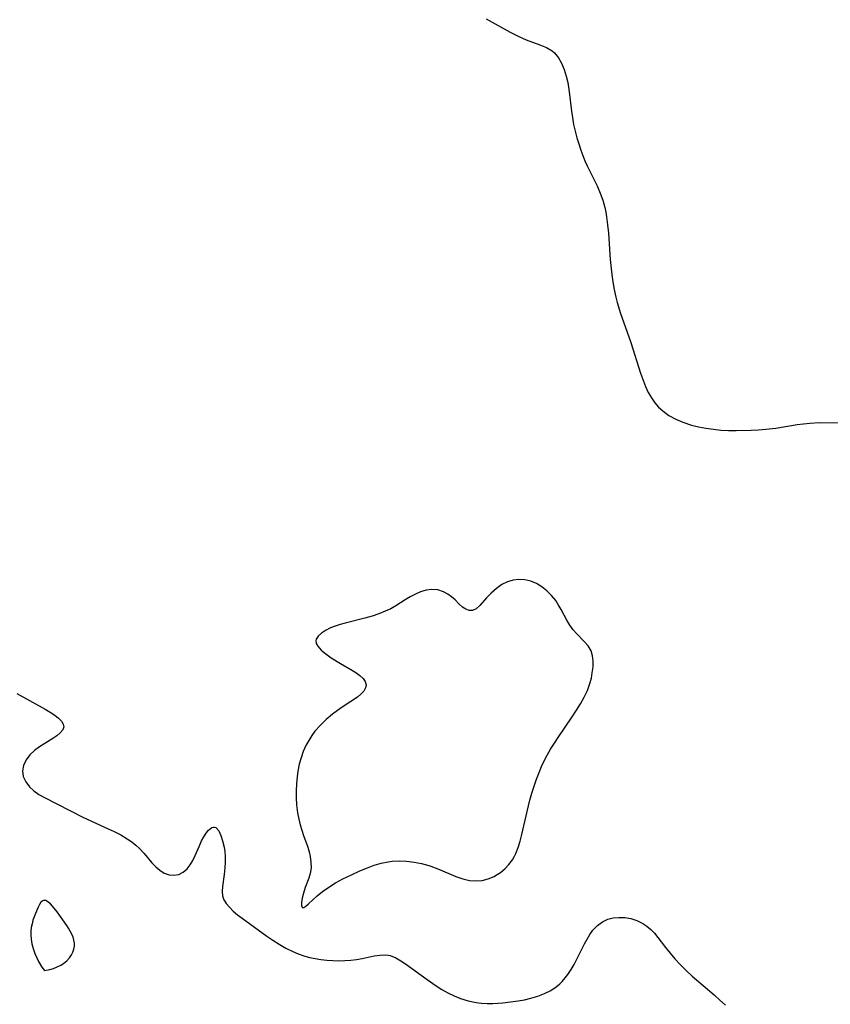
# Model space of a CAD drawing. Header units: metres. Extents: x 1073367 to 1082519, y 1569854 to 1574957.
# Tile 442 of 656: x 1077493 to 1077681, y 1571899 to 1572128. Entities that reach past the tile are written whole.
import ezdxf

# ---------------------------------------------------------------- set-up
doc = ezdxf.new("R2010")
doc.units = ezdxf.units.M
doc.layers.add('CGG_CurvaNivelLidar_v1', color=253, linetype='Continuous', lineweight=30)

msp = doc.modelspace()

# ---------------------------------------------------------------- linework, layer by layer
at = {"layer": 'CGG_CurvaNivelLidar_v1'}
for p, q in [((1077601.0814, 1572128.2577, 69.5), (1077606.6207, 1572125.1548, 69.5)), ((1077606.6207, 1572125.1548, 69.5), (1077608.4883, 1572124.1881, 69.5)), ((1077608.4883, 1572124.1881, 69.5), (1077610.3485, 1572123.3828, 69.5)), ((1077610.3485, 1572123.3828, 69.5), (1077613.5663, 1572122.2272, 69.5)), ((1077613.5663, 1572122.2272, 69.5), (1077615.0518, 1572121.5907, 69.5)), ((1077615.0518, 1572121.5907, 69.5), (1077616.3769, 1572120.7808, 69.5)), ((1077616.3769, 1572120.7808, 69.5), (1077616.939, 1572120.2963, 69.5)), ((1077616.939, 1572120.2963, 69.5), (1077617.8559, 1572119.1949, 69.5)), ((1077617.8559, 1572119.1949, 69.5), (1077618.5966, 1572117.9063, 69.5)), ((1077618.5966, 1572117.9063, 69.5), (1077619.1944, 1572116.4758, 69.5)), ((1077619.1944, 1572116.4758, 69.5), (1077619.6722, 1572114.9391, 69.5)), ((1077619.6722, 1572114.9391, 69.5), (1077620.0218, 1572113.4493, 69.5)), ((1077620.0218, 1572113.4493, 69.5), (1077620.3922, 1572111.2755, 69.5)), ((1077620.3922, 1572111.2755, 69.5), (1077620.8967, 1572106.8121, 69.5)), ((1077620.8967, 1572106.8121, 69.5), (1077621.1035, 1572105.3146, 69.5)), ((1077621.1035, 1572105.3146, 69.5), (1077621.3947, 1572103.723, 69.5)), ((1077621.3947, 1572103.723, 69.5), (1077621.7407, 1572102.1707, 69.5)), ((1077621.7407, 1572102.1707, 69.5), (1077622.1388, 1572100.6282, 69.5)), ((1077622.1388, 1572100.6282, 69.5), (1077622.5627, 1572099.1768, 69.5)), ((1077622.5627, 1572099.1768, 69.5), (1077623.0339, 1572097.7424, 69.5)), ((1077623.0339, 1572097.7424, 69.5), (1077623.4932, 1572096.4924, 69.5)), ((1077623.4932, 1572096.4924, 69.5), (1077623.9938, 1572095.2627, 69.5)), ((1077623.9938, 1572095.2627, 69.5), (1077624.5372, 1572094.0568, 69.5)), ((1077624.5372, 1572094.0568, 69.5), (1077626.8463, 1572089.4441, 69.5)), ((1077626.8463, 1572089.4441, 69.5), (1077627.5862, 1572087.7306, 69.5)), ((1077627.5862, 1572087.7306, 69.5), (1077628.1655, 1572086.0941, 69.5)), ((1077628.1655, 1572086.0941, 69.5), (1077628.6274, 1572084.4181, 69.5)), ((1077628.6274, 1572084.4181, 69.5), (1077628.8631, 1572083.3012, 69.5)), ((1077628.8631, 1572083.3012, 69.5), (1077629.0406, 1572082.2483, 69.5)), ((1077629.0406, 1572082.2483, 69.5), (1077629.282, 1572080.3813, 69.5)), ((1077629.282, 1572080.3813, 69.5), (1077629.4616, 1572078.4933, 69.5)), ((1077629.4616, 1572078.4933, 69.5), (1077629.902, 1572072.3341, 69.5)), ((1077629.902, 1572072.3341, 69.5), (1077630.2578, 1572068.8525, 69.5)), ((1077630.2578, 1572068.8525, 69.5), (1077630.4971, 1572067.1216, 69.5)), ((1077630.4971, 1572067.1216, 69.5), (1077630.7907, 1572065.4022, 69.5)), ((1077630.7907, 1572065.4022, 69.5), (1077631.1703, 1572063.6268, 69.5)), ((1077631.1703, 1572063.6268, 69.5), (1077631.5045, 1572062.341, 69.5)), ((1077631.5045, 1572062.341, 69.5), (1077632.2854, 1572059.7984, 69.5)), ((1077632.2854, 1572059.7984, 69.5), (1077632.9585, 1572057.8521, 69.5)), ((1077632.9585, 1572057.8521, 69.5), (1077634.7055, 1572053.0287, 69.5)), ((1077634.7055, 1572053.0287, 69.5), (1077636.9339, 1572045.9316, 69.5)), ((1077636.9339, 1572045.9316, 69.5), (1077637.8185, 1572043.4898, 69.5)), ((1077637.8185, 1572043.4898, 69.5), (1077638.0986, 1572042.8134, 69.5)), ((1077638.0986, 1572042.8134, 69.5), (1077638.7354, 1572041.4585, 69.5)), ((1077638.7354, 1572041.4585, 69.5), (1077639.4695, 1572040.1781, 69.5)), ((1077639.4695, 1572040.1781, 69.5), (1077640.2515, 1572039.0809, 69.5)), ((1077640.2515, 1572039.0809, 69.5), (1077641.1335, 1572038.0726, 69.5)), ((1077641.1335, 1572038.0726, 69.5), (1077642.1134, 1572037.1634, 69.5)), ((1077642.1134, 1572037.1634, 69.5), (1077643.5379, 1572036.1353, 69.5)), ((1077643.5379, 1572036.1353, 69.5), (1077645.0926, 1572035.2688, 69.5)), ((1077645.0926, 1572035.2688, 69.5), (1077646.7469, 1572034.5436, 69.5)), ((1077646.7469, 1572034.5436, 69.5), (1077648.748, 1572033.874, 69.5)), ((1077648.748, 1572033.874, 69.5), (1077650.4146, 1572033.462, 69.5)), ((1077650.4146, 1572033.462, 69.5), (1077652.119, 1572033.1445, 69.5)), ((1077668.3561, 1572033.2104, 69.5), (1077673.3029, 1572033.9977, 69.5)), ((1077673.3029, 1572033.9977, 69.5), (1077674.7858, 1572034.2107, 69.5)), ((1077674.7858, 1572034.2107, 69.5), (1077676.2619, 1572034.3666, 69.5)), ((1077676.2619, 1572034.3666, 69.5), (1077678.4828, 1572034.4634, 69.5)), ((1077678.4828, 1572034.4634, 69.5), (1077683.1711, 1572034.4299, 69.5)), ((1077652.119, 1572033.1445, 69.5), (1077653.8502, 1572032.9067, 69.5)), ((1077653.8502, 1572032.9067, 69.5), (1077655.5995, 1572032.7404, 69.5)), ((1077655.5995, 1572032.7404, 69.5), (1077657.3607, 1572032.6439, 69.5)), ((1077657.3607, 1572032.6439, 69.5), (1077659.1446, 1572032.6169, 69.5)), ((1077659.1446, 1572032.6169, 69.5), (1077662.5892, 1572032.7026, 69.5)), ((1077662.5892, 1572032.7026, 69.5), (1077664.3083, 1572032.8027, 69.5)), ((1077664.3083, 1572032.8027, 69.5), (1077666.0206, 1572032.9427, 69.5)), ((1077666.0206, 1572032.9427, 69.5), (1077668.3561, 1572033.2104, 69.5)), ((1077604.7518, 1571996.8605, 69.5), (1077603.4422, 1571995.9393, 69.5)), ((1077606.002, 1571997.4733, 69.5), (1077604.7518, 1571996.8605, 69.5)), ((1077607.3245, 1571997.8785, 69.5), (1077606.002, 1571997.4733, 69.5)), ((1077608.6884, 1571998.0493, 69.5), (1077607.3245, 1571997.8785, 69.5)), ((1077610.0648, 1571997.9603, 69.5), (1077608.6884, 1571998.0493, 69.5)), ((1077611.4253, 1571997.6321, 69.5), (1077610.0648, 1571997.9603, 69.5)), ((1077612.7404, 1571997.0864, 69.5), (1077611.4253, 1571997.6321, 69.5)), ((1077614.0063, 1571996.3224, 69.5), (1077612.7404, 1571997.0864, 69.5)), ((1077584.644, 1571994.641, 69.5), (1077583.4515, 1571994.0021, 69.5)), ((1077585.8503, 1571995.1675, 69.5), (1077584.644, 1571994.641, 69.5)), ((1077587.1688, 1571995.5676, 69.5), (1077585.8503, 1571995.1675, 69.5)), ((1077588.4793, 1571995.7339, 69.5), (1077587.1688, 1571995.5676, 69.5)), ((1077589.87, 1571995.5986, 69.5), (1077588.4793, 1571995.7339, 69.5)), ((1077591.1866, 1571995.1653, 69.5), (1077589.87, 1571995.5986, 69.5)), ((1077592.1647, 1571994.6326, 69.5), (1077591.1866, 1571995.1653, 69.5)), ((1077593.063, 1571993.9859, 69.5), (1077592.1647, 1571994.6326, 69.5)), ((1077602.2571, 1571994.8689, 69.5), (1077601.1893, 1571993.7412, 69.5)), ((1077603.4422, 1571995.9393, 69.5), (1077602.2571, 1571994.8689, 69.5)), ((1077615.1845, 1571995.3856, 69.5), (1077614.0063, 1571996.3224, 69.5)), ((1077616.2625, 1571994.3089, 69.5), (1077615.1845, 1571995.3856, 69.5)), ((1077582.2803, 1571993.2843, 69.5), (1077580.1256, 1571991.8957, 69.5)), ((1077583.4515, 1571994.0021, 69.5), (1077582.2803, 1571993.2843, 69.5)), ((1077593.8788, 1571993.2754, 69.5), (1077593.063, 1571993.9859, 69.5)), ((1077594.7616, 1571992.4081, 69.5), (1077593.8788, 1571993.2754, 69.5)), ((1077595.6099, 1571991.637, 69.5), (1077594.7616, 1571992.4081, 69.5)), ((1077601.1893, 1571993.7412, 69.5), (1077599.5944, 1571991.9637, 69.5)), ((1077617.2219, 1571993.1157, 69.5), (1077616.2625, 1571994.3089, 69.5)), ((1077617.9076, 1571992.0701, 69.5), (1077617.2219, 1571993.1157, 69.5)), ((1077576.1385, 1571990.0642, 69.5), (1077574.6135, 1571989.5507, 69.5)), ((1077577.6146, 1571990.6419, 69.5), (1077576.1385, 1571990.0642, 69.5)), ((1077578.9069, 1571991.2356, 69.5), (1077577.6146, 1571990.6419, 69.5)), ((1077580.1256, 1571991.8957, 69.5), (1077578.9069, 1571991.2356, 69.5)), ((1077596.3759, 1571991.1355, 69.5), (1077595.6099, 1571991.637, 69.5)), ((1077597.1567, 1571990.853, 69.5), (1077596.3759, 1571991.1355, 69.5)), ((1077597.9245, 1571990.8503, 69.5), (1077597.1567, 1571990.853, 69.5)), ((1077598.7669, 1571991.2425, 69.5), (1077597.9245, 1571990.8503, 69.5)), ((1077599.5944, 1571991.9637, 69.5), (1077598.7669, 1571991.2425, 69.5)), ((1077618.4809, 1571991.0779, 69.5), (1077617.9076, 1571992.0701, 69.5)), ((1077619.8292, 1571988.6007, 69.5), (1077618.4809, 1571991.0779, 69.5)), ((1077568.3432, 1571987.8808, 69.5), (1077567.1472, 1571987.5457, 69.5)), ((1077572.9207, 1571989.0553, 69.5), (1077568.3432, 1571987.8808, 69.5)), ((1077574.6135, 1571989.5507, 69.5), (1077572.9207, 1571989.0553, 69.5)), ((1077620.5313, 1571987.4222, 69.5), (1077619.8292, 1571988.6007, 69.5)), ((1077562.8032, 1571985.5727, 69.5), (1077562.0606, 1571984.8873, 69.5)), ((1077563.7807, 1571986.2076, 69.5), (1077562.8032, 1571985.5727, 69.5)), ((1077564.9444, 1571986.7758, 69.5), (1077563.7807, 1571986.2076, 69.5)), ((1077566.0076, 1571987.182, 69.5), (1077564.9444, 1571986.7758, 69.5)), ((1077567.1472, 1571987.5457, 69.5), (1077566.0076, 1571987.182, 69.5)), ((1077621.2976, 1571986.3322, 69.5), (1077620.5313, 1571987.4222, 69.5)), ((1077622.1278, 1571985.3754, 69.5), (1077621.2976, 1571986.3322, 69.5)), ((1077561.627, 1571984.183, 69.5), (1077561.5389, 1571983.7976, 69.5)), ((1077561.5389, 1571983.7976, 69.5), (1077561.5693, 1571983.3397, 69.5)), ((1077561.5693, 1571983.3397, 69.5), (1077561.621, 1571983.1561, 69.5)), ((1077561.621, 1571983.1561, 69.5), (1077561.9574, 1571982.5135, 69.5)), ((1077562.0606, 1571984.8873, 69.5), (1077561.627, 1571984.183, 69.5)), ((1077623.8473, 1571983.6484, 69.5), (1077622.1278, 1571985.3754, 69.5)), ((1077624.7716, 1571982.6009, 69.5), (1077623.8473, 1571983.6484, 69.5)), ((1077561.9574, 1571982.5135, 69.5), (1077562.747, 1571981.6297, 69.5)), ((1077562.747, 1571981.6297, 69.5), (1077563.812, 1571980.7502, 69.5)), ((1077625.4645, 1571981.4581, 69.5), (1077624.7716, 1571982.6009, 69.5)), ((1077625.8064, 1571980.3174, 69.5), (1077625.4645, 1571981.4581, 69.5)), ((1077563.812, 1571980.7502, 69.5), (1077565.0588, 1571979.8758, 69.5)), ((1077565.0588, 1571979.8758, 69.5), (1077567.2805, 1571978.4844, 69.5)), ((1077625.9309, 1571979.0698, 69.5), (1077625.8064, 1571980.3174, 69.5)), ((1077625.8923, 1571977.7449, 69.5), (1077625.9309, 1571979.0698, 69.5)), ((1077567.2805, 1571978.4844, 69.5), (1077569.6613, 1571977.1256, 69.5)), ((1077569.6613, 1571977.1256, 69.5), (1077570.8152, 1571976.4276, 69.5)), ((1077570.8152, 1571976.4276, 69.5), (1077571.7362, 1571975.7551, 69.5)), ((1077625.5116, 1571975.1128, 69.5), (1077625.7345, 1571976.3682, 69.5)), ((1077625.7345, 1571976.3682, 69.5), (1077625.8923, 1571977.7449, 69.5)), ((1077571.7362, 1571975.7551, 69.5), (1077572.4798, 1571975.0515, 69.5)), ((1077572.4798, 1571975.0515, 69.5), (1077572.9924, 1571974.3259, 69.5)), ((1077572.9924, 1571974.3259, 69.5), (1077573.209, 1571973.5863, 69.5)), ((1077625.1833, 1571973.8493, 69.5), (1077625.5116, 1571975.1128, 69.5)), ((1077572.6609, 1571972.1137, 69.5), (1077572.0062, 1571971.3945, 69.5)), ((1077573.0819, 1571972.8478, 69.5), (1077572.6609, 1571972.1137, 69.5)), ((1077573.209, 1571973.5863, 69.5), (1077573.0819, 1571972.8478, 69.5)), ((1077623.8288, 1571970.7251, 69.5), (1077624.5889, 1571972.2842, 69.5)), ((1077624.5889, 1571972.2842, 69.5), (1077625.1833, 1571973.8493, 69.5)), ((1077492.0978, 1571971.5699, 69), (1077498.6556, 1571967.9097, 69)), ((1077571.1668, 1571970.7007, 69.5), (1077567.6233, 1571968.3811, 69.5)), ((1077572.0062, 1571971.3945, 69.5), (1077571.1668, 1571970.7007, 69.5)), ((1077622.9553, 1571969.1672, 69.5), (1077623.8288, 1571970.7251, 69.5)), ((1077498.6556, 1571967.9097, 69), (1077499.8433, 1571967.2112, 69)), ((1077499.8433, 1571967.2112, 69), (1077500.9121, 1571966.507, 69)), ((1077566.5114, 1571967.5911, 69.5), (1077565.401, 1571966.7467, 69.5)), ((1077567.6233, 1571968.3811, 69.5), (1077566.5114, 1571967.5911, 69.5)), ((1077621.0881, 1571966.1673, 69.5), (1077622.0459, 1571967.6671, 69.5)), ((1077622.0459, 1571967.6671, 69.5), (1077622.9553, 1571969.1672, 69.5)), ((1077500.9121, 1571966.507, 69), (1077501.7687, 1571965.8307, 69)), ((1077501.7687, 1571965.8307, 69), (1077502.4353, 1571965.1462, 69)), ((1077502.4353, 1571965.1462, 69), (1077502.8601, 1571964.4605, 69)), ((1077563.9501, 1571965.5401, 69.5), (1077562.5736, 1571964.2348, 69.5)), ((1077565.401, 1571966.7467, 69.5), (1077563.9501, 1571965.5401, 69.5)), ((1077617.8111, 1571961.3402, 69.5), (1077621.0881, 1571966.1673, 69.5)), ((1077502.7336, 1571963.0923, 69), (1077502.1763, 1571962.416, 69)), ((1077502.9793, 1571963.7801, 69), (1077502.7336, 1571963.0923, 69)), ((1077502.8601, 1571964.4605, 69), (1077502.9793, 1571963.7801, 69)), ((1077561.3217, 1571962.8135, 69.5), (1077560.574, 1571961.7843, 69.5)), ((1077562.5736, 1571964.2348, 69.5), (1077561.3217, 1571962.8135, 69.5)), ((1077500.4274, 1571961.0937, 69), (1077498.5641, 1571959.9582, 69)), ((1077501.3854, 1571961.7501, 69), (1077500.4274, 1571961.0937, 69)), ((1077502.1763, 1571962.416, 69), (1077501.3854, 1571961.7501, 69)), ((1077559.8645, 1571960.6478, 69.5), (1077559.2313, 1571959.4628, 69.5)), ((1077560.574, 1571961.7843, 69.5), (1077559.8645, 1571960.6478, 69.5)), ((1077616.9124, 1571959.9899, 69.5), (1077617.8111, 1571961.3402, 69.5)), ((1077496.1539, 1571958.2845, 69), (1077495.112, 1571957.3136, 69)), ((1077497.3287, 1571959.1601, 69), (1077496.1539, 1571958.2845, 69)), ((1077498.5641, 1571959.9582, 69), (1077497.3287, 1571959.1601, 69)), ((1077558.6047, 1571958.0565, 69.5), (1077558.0836, 1571956.6044, 69.5)), ((1077559.2313, 1571959.4628, 69.5), (1077558.6047, 1571958.0565, 69.5)), ((1077615.2409, 1571957.2159, 69.5), (1077616.0495, 1571958.6182, 69.5)), ((1077616.0495, 1571958.6182, 69.5), (1077616.9124, 1571959.9899, 69.5)), ((1077494.2091, 1571956.1329, 69), (1077493.6074, 1571954.865, 69)), ((1077495.112, 1571957.3136, 69), (1077494.2091, 1571956.1329, 69)), ((1077558.0836, 1571956.6044, 69.5), (1077557.6738, 1571955.1144, 69.5)), ((1077613.9474, 1571954.5774, 69.5), (1077614.5673, 1571955.9108, 69.5)), ((1077614.5673, 1571955.9108, 69.5), (1077615.2409, 1571957.2159, 69.5)), ((1077493.6074, 1571954.865, 69), (1077493.376, 1571953.5579, 69)), ((1077493.376, 1571953.5579, 69), (1077493.5731, 1571952.2659, 69)), ((1077557.3632, 1571953.4993, 69.5), (1077557.1834, 1571952.1798, 69.5)), ((1077557.6738, 1571955.1144, 69.5), (1077557.3632, 1571953.4993, 69.5)), ((1077613.3752, 1571953.22, 69.5), (1077613.9474, 1571954.5774, 69.5)), ((1077493.5731, 1571952.2659, 69), (1077494.1453, 1571951.0211, 69)), ((1077557.1834, 1571952.1798, 69.5), (1077557.0315, 1571950.5663, 69.5)), ((1077612.2108, 1571950.0025, 69.5), (1077612.7665, 1571951.6225, 69.5)), ((1077612.7665, 1571951.6225, 69.5), (1077613.3752, 1571953.22, 69.5)), ((1077494.1453, 1571951.0211, 69), (1077495.0363, 1571949.8675, 69)), ((1077495.0363, 1571949.8675, 69), (1077496.0465, 1571948.9592, 69)), ((1077496.0465, 1571948.9592, 69), (1077497.2216, 1571948.1336, 69)), ((1077556.9495, 1571948.945, 69.5), (1077556.9424, 1571947.324, 69.5)), ((1077557.0315, 1571950.5663, 69.5), (1077556.9495, 1571948.945, 69.5)), ((1077611.7135, 1571948.3952, 69.5), (1077612.2108, 1571950.0025, 69.5)), ((1077497.2216, 1571948.1336, 69), (1077498.5168, 1571947.3691, 69)), ((1077498.5168, 1571947.3691, 69), (1077507.4037, 1571942.8234, 69)), ((1077556.9424, 1571947.324, 69.5), (1077557.0207, 1571945.7117, 69.5)), ((1077610.5933, 1571944.1664, 69.5), (1077611.2565, 1571946.7753, 69.5)), ((1077611.2565, 1571946.7753, 69.5), (1077611.7135, 1571948.3952, 69.5)), ((1077557.0207, 1571945.7117, 69.5), (1077557.2475, 1571943.8035, 69.5)), ((1077507.4037, 1571942.8234, 69), (1077513.3022, 1571940.1573, 69)), ((1077557.2475, 1571943.8035, 69.5), (1077557.5318, 1571942.3483, 69.5)), ((1077557.5318, 1571942.3483, 69.5), (1077557.8621, 1571941.0478, 69.5)), ((1077609.3886, 1571938.8181, 69.5), (1077610.5933, 1571944.1664, 69.5)), ((1077513.3022, 1571940.1573, 69), (1077514.6805, 1571939.503, 69)), ((1077536.0416, 1571939.1041, 69), (1077536.5919, 1571939.7916, 69)), ((1077536.5919, 1571939.7916, 69), (1077536.9713, 1571940.162, 69)), ((1077536.9713, 1571940.162, 69), (1077537.3463, 1571940.419, 69)), ((1077537.3463, 1571940.419, 69), (1077537.7261, 1571940.5428, 69)), ((1077537.7261, 1571940.5428, 69), (1077537.9763, 1571940.5374, 69)), ((1077537.9763, 1571940.5374, 69), (1077538.2649, 1571940.4268, 69)), ((1077538.2649, 1571940.4268, 69), (1077538.4009, 1571940.3334, 69)), ((1077538.4009, 1571940.3334, 69), (1077538.9671, 1571939.6446, 69)), ((1077557.8621, 1571941.0478, 69.5), (1077558.2465, 1571939.7785, 69.5)), ((1077558.2465, 1571939.7785, 69.5), (1077558.6731, 1571938.5468, 69.5)), ((1077514.6805, 1571939.503, 69), (1077516.2401, 1571938.6986, 69)), ((1077516.2401, 1571938.6986, 69), (1077517.725, 1571937.8218, 69)), ((1077517.725, 1571937.8218, 69), (1077518.7515, 1571937.1151, 69)), ((1077534.9776, 1571937.3141, 69), (1077535.497, 1571938.2672, 69)), ((1077535.497, 1571938.2672, 69), (1077536.0416, 1571939.1041, 69)), ((1077538.9671, 1571939.6446, 69), (1077539.459, 1571938.6058, 69)), ((1077539.459, 1571938.6058, 69), (1077539.8712, 1571937.3172, 69)), ((1077558.6731, 1571938.5468, 69.5), (1077559.6759, 1571935.8677, 69.5)), ((1077608.9905, 1571937.276, 69.5), (1077609.3886, 1571938.8181, 69.5)), ((1077518.7515, 1571937.1151, 69), (1077519.7134, 1571936.354, 69)), ((1077519.7134, 1571936.354, 69), (1077520.6015, 1571935.5398, 69)), ((1077520.6015, 1571935.5398, 69), (1077521.6343, 1571934.4233, 69)), ((1077533.486, 1571933.9081, 69), (1077534.4693, 1571936.2144, 69)), ((1077534.4693, 1571936.2144, 69), (1077534.9776, 1571937.3141, 69)), ((1077539.8712, 1571937.3172, 69), (1077540.1924, 1571935.8581, 69)), ((1077540.1924, 1571935.8581, 69), (1077540.3464, 1571934.8251, 69)), ((1077559.6759, 1571935.8677, 69.5), (1077559.9948, 1571934.8225, 69.5)), ((1077607.9632, 1571934.3764, 69.5), (1077608.5264, 1571935.7881, 69.5)), ((1077608.5264, 1571935.7881, 69.5), (1077608.9905, 1571937.276, 69.5)), ((1077521.6343, 1571934.4233, 69), (1077523.456, 1571932.265, 69)), ((1077532.9455, 1571932.7797, 69), (1077533.486, 1571933.9081, 69)), ((1077540.3464, 1571934.8251, 69), (1077540.443, 1571933.7604, 69)), ((1077540.443, 1571933.7604, 69), (1077540.4723, 1571932.3957, 69)), ((1077559.9948, 1571934.8225, 69.5), (1077560.233, 1571933.7152, 69.5)), ((1077560.233, 1571933.7152, 69.5), (1077560.3937, 1571932.3803, 69.5)), ((1077606.3605, 1571931.832, 69.5), (1077607.179, 1571932.9358, 69.5)), ((1077607.179, 1571932.9358, 69.5), (1077607.5848, 1571933.6191, 69.5)), ((1077607.5848, 1571933.6191, 69.5), (1077607.9632, 1571934.3764, 69.5)), ((1077523.456, 1571932.265, 69), (1077524.3369, 1571931.3283, 69)), ((1077524.3369, 1571931.3283, 69), (1077525.2613, 1571930.5245, 69)), ((1077525.2613, 1571930.5245, 69), (1077526.3256, 1571929.8662, 69)), ((1077530.7049, 1571930.061, 69), (1077531.6317, 1571930.8395, 69)), ((1077531.6317, 1571930.8395, 69), (1077532.3375, 1571931.7395, 69)), ((1077532.3375, 1571931.7395, 69), (1077532.9455, 1571932.7797, 69)), ((1077540.4032, 1571931.0333, 69), (1077540.2262, 1571929.5351, 69)), ((1077540.4723, 1571932.3957, 69), (1077540.4032, 1571931.0333, 69)), ((1077560.4028, 1571931.0507, 69.5), (1077560.2349, 1571929.7796, 69.5)), ((1077560.3937, 1571932.3803, 69.5), (1077560.4028, 1571931.0507, 69.5)), ((1077571.7463, 1571930.3796, 69.5), (1077573.4924, 1571931.1, 69.5)), ((1077573.4924, 1571931.1, 69.5), (1077575.0922, 1571931.6647, 69.5)), ((1077575.0922, 1571931.6647, 69.5), (1077576.6903, 1571932.1373, 69.5)), ((1077576.6903, 1571932.1373, 69.5), (1077578.2943, 1571932.4853, 69.5)), ((1077578.2943, 1571932.4853, 69.5), (1077579.275, 1571932.6152, 69.5)), ((1077579.275, 1571932.6152, 69.5), (1077580.869, 1571932.6864, 69.5)), ((1077580.869, 1571932.6864, 69.5), (1077582.5937, 1571932.6158, 69.5)), ((1077582.5937, 1571932.6158, 69.5), (1077584.3261, 1571932.4144, 69.5)), ((1077584.3261, 1571932.4144, 69.5), (1077586.0493, 1571932.0885, 69.5)), ((1077586.0493, 1571932.0885, 69.5), (1077587.7465, 1571931.6349, 69.5)), ((1077587.7465, 1571931.6349, 69.5), (1077588.2298, 1571931.4784, 69.5)), ((1077588.2298, 1571931.4784, 69.5), (1077589.8422, 1571930.867, 69.5)), ((1077589.8422, 1571930.867, 69.5), (1077594.0612, 1571929.0588, 69.5)), ((1077604.3862, 1571929.9859, 69.5), (1077605.4231, 1571930.8468, 69.5)), ((1077605.4231, 1571930.8468, 69.5), (1077606.3605, 1571931.832, 69.5)), ((1077526.3256, 1571929.8662, 69), (1077527.4365, 1571929.4573, 69)), ((1077527.4365, 1571929.4573, 69), (1077528.5583, 1571929.3383, 69)), ((1077528.5583, 1571929.3383, 69), (1077529.6652, 1571929.5489, 69)), ((1077529.6652, 1571929.5489, 69), (1077530.7049, 1571930.061, 69)), ((1077540.2262, 1571929.5351, 69), (1077539.8154, 1571926.7722, 69)), ((1077559.9062, 1571928.6403, 69.5), (1077559.0557, 1571926.4819, 69.5)), ((1077560.2349, 1571929.7796, 69.5), (1077559.9062, 1571928.6403, 69.5)), ((1077566.1063, 1571927.567, 69.5), (1077567.7809, 1571928.4766, 69.5)), ((1077567.7809, 1571928.4766, 69.5), (1077569.7917, 1571929.4819, 69.5)), ((1077569.7917, 1571929.4819, 69.5), (1077571.7463, 1571930.3796, 69.5)), ((1077594.0612, 1571929.0588, 69.5), (1077595.6253, 1571928.5214, 69.5)), ((1077595.6253, 1571928.5214, 69.5), (1077597.1864, 1571928.1522, 69.5)), ((1077600.1746, 1571928.1455, 69.5), (1077601.5758, 1571928.5095, 69.5)), ((1077601.5758, 1571928.5095, 69.5), (1077602.9182, 1571929.0779, 69.5)), ((1077602.9182, 1571929.0779, 69.5), (1077603.264, 1571929.2624, 69.5)), ((1077603.264, 1571929.2624, 69.5), (1077604.3862, 1571929.9859, 69.5)), ((1077539.8154, 1571926.7722, 69), (1077539.7314, 1571925.5718, 69)), ((1077559.0557, 1571926.4819, 69.5), (1077558.623, 1571925.2208, 69.5)), ((1077563.092, 1571925.5993, 69.5), (1077564.5241, 1571926.6069, 69.5)), ((1077564.5241, 1571926.6069, 69.5), (1077566.1063, 1571927.567, 69.5)), ((1077597.1864, 1571928.1522, 69.5), (1077598.7349, 1571928.0141, 69.5)), ((1077598.7349, 1571928.0141, 69.5), (1077600.1746, 1571928.1455, 69.5)), ((1077539.7314, 1571925.5718, 69), (1077539.8362, 1571924.5508, 69)), ((1077539.8362, 1571924.5508, 69), (1077540.1639, 1571923.6638, 69)), ((1077540.1639, 1571923.6638, 69), (1077540.4264, 1571923.2049, 69)), ((1077558.3178, 1571924.0401, 69.5), (1077558.1706, 1571923.0309, 69.5)), ((1077558.623, 1571925.2208, 69.5), (1077558.3178, 1571924.0401, 69.5)), ((1077559.8293, 1571922.7221, 69.5), (1077561.8157, 1571924.5428, 69.5)), ((1077561.8157, 1571924.5428, 69.5), (1077563.092, 1571925.5993, 69.5)), ((1077497.0101, 1571921.9247, 69), (1077496.3946, 1571920.497, 69)), ((1077497.3125, 1571922.5299, 69), (1077497.0101, 1571921.9247, 69)), ((1077497.6573, 1571923.076, 69), (1077497.3125, 1571922.5299, 69)), ((1077497.8529, 1571923.2763, 69), (1077497.6573, 1571923.076, 69)), ((1077498.0697, 1571923.4217, 69), (1077497.8529, 1571923.2763, 69)), ((1077498.3007, 1571923.5031, 69), (1077498.0697, 1571923.4217, 69)), ((1077498.5439, 1571923.5167, 69), (1077498.3007, 1571923.5031, 69)), ((1077498.7948, 1571923.4584, 69), (1077498.5439, 1571923.5167, 69)), ((1077499.0514, 1571923.3367, 69), (1077498.7948, 1571923.4584, 69)), ((1077499.3657, 1571923.1223, 69), (1077499.0514, 1571923.3367, 69)), ((1077499.8652, 1571922.6794, 69), (1077499.3657, 1571923.1223, 69)), ((1077500.3793, 1571922.1354, 69), (1077499.8652, 1571922.6794, 69)), ((1077501.4314, 1571920.8563, 69), (1077500.3793, 1571922.1354, 69)), ((1077540.4264, 1571923.2049, 69), (1077540.7299, 1571922.7689, 69)), ((1077540.7299, 1571922.7689, 69), (1077541.4712, 1571921.898, 69)), ((1077541.4712, 1571921.898, 69), (1077542.3535, 1571921.0366, 69)), ((1077558.1706, 1571923.0309, 69.5), (1077558.1949, 1571922.29, 69.5)), ((1077558.1949, 1571922.29, 69.5), (1077558.314, 1571921.9425, 69.5)), ((1077558.314, 1571921.9425, 69.5), (1077558.5, 1571921.7983, 69.5)), ((1077558.5, 1571921.7983, 69.5), (1077558.7052, 1571921.8414, 69.5)), ((1077558.7052, 1571921.8414, 69.5), (1077559.163, 1571922.1599, 69.5)), ((1077559.163, 1571922.1599, 69.5), (1077559.8293, 1571922.7221, 69.5)), ((1077496.3946, 1571920.497, 69), (1077495.8281, 1571918.9009, 69)), ((1077502.7793, 1571919.0231, 69), (1077501.4314, 1571920.8563, 69)), ((1077542.3535, 1571921.0366, 69), (1077543.3446, 1571920.1859, 69)), ((1077543.3446, 1571920.1859, 69), (1077544.4184, 1571919.3475, 69)), ((1077544.4184, 1571919.3475, 69), (1077550.131, 1571915.1943, 69)), ((1077628.0768, 1571918.5061, 69), (1077629.3494, 1571919.1174, 69)), ((1077629.3494, 1571919.1174, 69), (1077630.5961, 1571919.4417, 69)), ((1077630.5961, 1571919.4417, 69), (1077631.8949, 1571919.5651, 69)), ((1077631.8949, 1571919.5651, 69), (1077633.2794, 1571919.5074, 69)), ((1077633.2794, 1571919.5074, 69), (1077634.6615, 1571919.2698, 69)), ((1077634.6615, 1571919.2698, 69), (1077636.092, 1571918.8205, 69)), ((1077495.4269, 1571917.2104, 69), (1077495.3383, 1571916.3488, 69)), ((1077495.5969, 1571918.0652, 69), (1077495.4269, 1571917.2104, 69)), ((1077495.8281, 1571918.9009, 69), (1077495.5969, 1571918.0652, 69)), ((1077503.6578, 1571917.7069, 69), (1077502.7793, 1571919.0231, 69)), ((1077504.0795, 1571917.0205, 69), (1077503.6578, 1571917.7069, 69)), ((1077504.8227, 1571915.6385, 69), (1077504.0795, 1571917.0205, 69)), ((1077625.8855, 1571916.5948, 69), (1077626.9153, 1571917.6548, 69)), ((1077626.9153, 1571917.6548, 69), (1077628.0768, 1571918.5061, 69)), ((1077636.092, 1571918.8205, 69), (1077637.4506, 1571918.1639, 69)), ((1077637.4506, 1571918.1639, 69), (1077638.4192, 1571917.5184, 69)), ((1077638.4192, 1571917.5184, 69), (1077639.3222, 1571916.7632, 69)), ((1077495.3383, 1571916.3488, 69), (1077495.3208, 1571915.4758, 69)), ((1077495.3208, 1571915.4758, 69), (1077495.3986, 1571914.5148, 69)), ((1077495.3986, 1571914.5148, 69), (1077495.587, 1571913.45, 69)), ((1077505.1185, 1571914.9456, 69), (1077504.8227, 1571915.6385, 69)), ((1077505.338, 1571914.2527, 69), (1077505.1185, 1571914.9456, 69)), ((1077550.131, 1571915.1943, 69), (1077551.5471, 1571914.2424, 69)), ((1077623.9122, 1571913.402, 69), (1077624.5181, 1571914.5393, 69)), ((1077624.5181, 1571914.5393, 69), (1077625.1664, 1571915.6126, 69)), ((1077625.1664, 1571915.6126, 69), (1077625.8855, 1571916.5948, 69)), ((1077639.3222, 1571916.7632, 69), (1077640.1566, 1571915.9144, 69)), ((1077640.1566, 1571915.9144, 69), (1077640.9771, 1571914.9227, 69)), ((1077640.9771, 1571914.9227, 69), (1077642.7632, 1571912.5632, 69)), ((1077495.587, 1571913.45, 69), (1077495.8777, 1571912.3286, 69)), ((1077495.8777, 1571912.3286, 69), (1077496.2547, 1571911.2119, 69)), ((1077505.3183, 1571912.1921, 69), (1077505.4408, 1571912.8732, 69)), ((1077505.4534, 1571913.5605, 69), (1077505.338, 1571914.2527, 69)), ((1077505.4408, 1571912.8732, 69), (1077505.4534, 1571913.5605, 69)), ((1077551.5471, 1571914.2424, 69), (1077553.0036, 1571913.3342, 69)), ((1077553.0036, 1571913.3342, 69), (1077554.5523, 1571912.4312, 69)), ((1077554.5523, 1571912.4312, 69), (1077556.1443, 1571911.6143, 69)), ((1077622.1425, 1571909.8573, 69), (1077623.9122, 1571913.402, 69)), ((1077642.7632, 1571912.5632, 69), (1077643.8077, 1571911.2436, 69)), ((1077496.2547, 1571911.2119, 69), (1077496.7002, 1571910.1526, 69)), ((1077496.7002, 1571910.1526, 69), (1077497.1134, 1571909.3337, 69)), ((1077503.6956, 1571909.4986, 69), (1077504.2988, 1571910.156, 69)), ((1077504.2988, 1571910.156, 69), (1077504.7782, 1571910.8441, 69)), ((1077504.7782, 1571910.8441, 69), (1077505.1085, 1571911.5229, 69)), ((1077505.1085, 1571911.5229, 69), (1077505.3183, 1571912.1921, 69)), ((1077556.1443, 1571911.6143, 69), (1077557.4253, 1571911.0694, 69)), ((1077557.4253, 1571911.0694, 69), (1077558.7413, 1571910.6129, 69)), ((1077558.7413, 1571910.6129, 69), (1077560.0331, 1571910.2598, 69)), ((1077560.0331, 1571910.2598, 69), (1077561.3453, 1571909.9813, 69)), ((1077561.3453, 1571909.9813, 69), (1077562.6709, 1571909.7682, 69)), ((1077570.9614, 1571909.7916, 69), (1077572.2626, 1571910.0138, 69)), ((1077572.2626, 1571910.0138, 69), (1077575.0346, 1571910.6128, 69)), ((1077575.0346, 1571910.6128, 69), (1077576.3505, 1571910.8242, 69)), ((1077576.3505, 1571910.8242, 69), (1077577.629, 1571910.8697, 69)), ((1077577.629, 1571910.8697, 69), (1077578.2985, 1571910.7959, 69)), ((1077578.2985, 1571910.7959, 69), (1077578.8084, 1571910.6846, 69)), ((1077578.8084, 1571910.6846, 69), (1077580.0651, 1571910.2069, 69)), ((1077580.0651, 1571910.2069, 69), (1077581.2893, 1571909.5108, 69)), ((1077643.8077, 1571911.2436, 69), (1077644.9154, 1571909.9403, 69)), ((1077644.9154, 1571909.9403, 69), (1077646.1978, 1571908.5673, 69)), ((1077497.1134, 1571909.3337, 69), (1077497.9045, 1571908.0197, 69)), ((1077497.9045, 1571908.0197, 69), (1077498.5, 1571907.2109, 69)), ((1077499.7515, 1571907.4863, 69), (1077500.5581, 1571907.729, 69)), ((1077500.5581, 1571907.729, 69), (1077501.4392, 1571908.0587, 69)), ((1077501.4392, 1571908.0587, 69), (1077502.3226, 1571908.4838, 69)), ((1077502.3226, 1571908.4838, 69), (1077502.6562, 1571908.6807, 69)), ((1077502.6562, 1571908.6807, 69), (1077502.9938, 1571908.9105, 69)), ((1077502.9938, 1571908.9105, 69), (1077503.6956, 1571909.4986, 69)), ((1077562.6709, 1571909.7682, 69), (1077564.0412, 1571909.6114, 69)), ((1077564.0412, 1571909.6114, 69), (1077565.4525, 1571909.516, 69)), ((1077565.4525, 1571909.516, 69), (1077566.8583, 1571909.4864, 69)), ((1077566.8583, 1571909.4864, 69), (1077568.2514, 1571909.5228, 69)), ((1077568.2514, 1571909.5228, 69), (1077569.621, 1571909.6263, 69)), ((1077569.621, 1571909.6263, 69), (1077570.9614, 1571909.7916, 69)), ((1077581.2893, 1571909.5108, 69), (1077582.3804, 1571908.7605, 69)), ((1077582.3804, 1571908.7605, 69), (1077587.3794, 1571905.1148, 69)), ((1077620.7922, 1571907.4589, 69), (1077621.4879, 1571908.6413, 69)), ((1077621.4879, 1571908.6413, 69), (1077622.1425, 1571909.8573, 69)), ((1077646.1978, 1571908.5673, 69), (1077647.5493, 1571907.2363, 69)), ((1077498.5, 1571907.2109, 69), (1077499.7515, 1571907.4863, 69)), ((1077618.7493, 1571904.7032, 69), (1077619.421, 1571905.4881, 69)), ((1077619.421, 1571905.4881, 69), (1077620.0467, 1571906.3269, 69)), ((1077620.0467, 1571906.3269, 69), (1077620.7922, 1571907.4589, 69)), ((1077647.5493, 1571907.2363, 69), (1077648.952, 1571905.9414, 69)), ((1077648.952, 1571905.9414, 69), (1077654.0383, 1571901.5478, 69)), ((1077587.3794, 1571905.1148, 69), (1077589.4369, 1571903.7037, 69)), ((1077589.4369, 1571903.7037, 69), (1077590.8043, 1571902.8381, 69)), ((1077616.1131, 1571902.6213, 69), (1077617.3595, 1571903.4374, 69)), ((1077617.3595, 1571903.4374, 69), (1077618.1564, 1571904.1075, 69)), ((1077618.1564, 1571904.1075, 69), (1077618.7493, 1571904.7032, 69)), ((1077590.8043, 1571902.8381, 69), (1077592.2047, 1571902.0332, 69)), ((1077592.2047, 1571902.0332, 69), (1077593.6408, 1571901.3108, 69)), ((1077593.6408, 1571901.3108, 69), (1077595.1175, 1571900.6978, 69)), ((1077611.4241, 1571900.7726, 69), (1077613.0646, 1571901.2659, 69)), ((1077613.0646, 1571901.2659, 69), (1077614.6349, 1571901.8785, 69)), ((1077614.6349, 1571901.8785, 69), (1077616.1131, 1571902.6213, 69)), ((1077654.0383, 1571901.5478, 69), (1077655.3747, 1571900.3673, 69)), ((1077595.1175, 1571900.6978, 69), (1077596.9013, 1571900.1522, 69)), ((1077596.9013, 1571900.1522, 69), (1077598.7332, 1571899.7947, 69)), ((1077598.7332, 1571899.7947, 69), (1077600.0251, 1571899.6564, 69)), ((1077600.0251, 1571899.6564, 69), (1077601.329, 1571899.5953, 69)), ((1077601.329, 1571899.5953, 69), (1077602.641, 1571899.5982, 69)), ((1077602.641, 1571899.5982, 69), (1077604.9291, 1571899.7255, 69)), ((1077604.9291, 1571899.7255, 69), (1077606.7255, 1571899.9144, 69)), ((1077606.7255, 1571899.9144, 69), (1077608.5074, 1571900.1712, 69)), ((1077608.5074, 1571900.1712, 69), (1077609.9797, 1571900.4398, 69)), ((1077609.9797, 1571900.4398, 69), (1077611.4241, 1571900.7726, 69)), ((1077655.3747, 1571900.3673, 69), (1077656.6564, 1571899.1579, 69))]:
    msp.add_line(p, q, dxfattribs=at)

doc.saveas('drawing.dxf')
